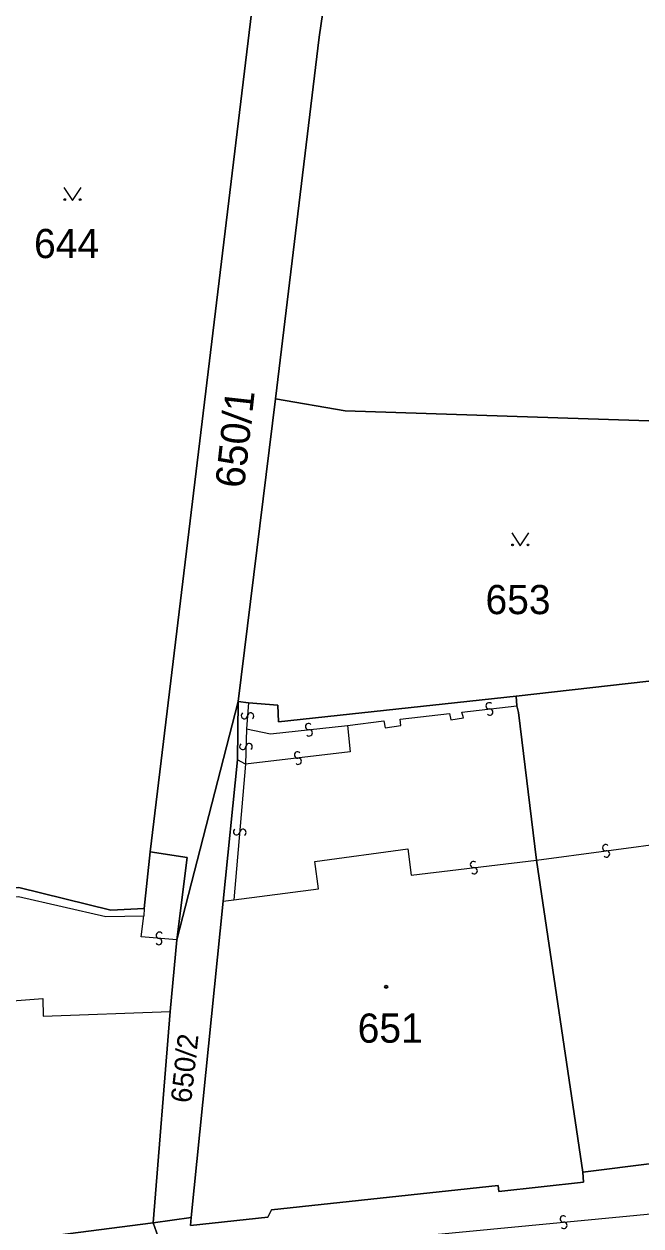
# Model space of a CAD drawing. Extents: x -600309 to -598967, y -1161267 to -1160292.
# Drawn here: x -599710.6 to -599674.7, y -1161199.7 to -1161129.7 of the extents above; entities that cross this region are included whole.
import ezdxf

# ---------------------------------------------------------------- set-up
doc = ezdxf.new("R2010")
doc.units = 0
for name, color, linetype in [('Level 1', 7, 'Continuous'), ('Level 13', 7, 'Continuous'), ('Level 3', 7, 'Continuous'), ('Level 4', 7, 'Continuous'), ('Level 5', 7, 'Continuous'), ('Level 60', 7, 'Continuous')]:
    doc.layers.add(name, color=color, linetype=linetype)

msp = doc.modelspace()

# ---------------------------------------------------------------- linework, layer by layer
at = {"layer": 'Level 1'}
for points in [[(-599694.53, -1161110.82), (-599696.72, -1161123.76), (-599703.27, -1161177.9)], [(-599690.54, -1161110.9), (-599693.43, -1161130.46), (-599695.97, -1161151.52)], [(-599695.97, -1161151.52), (-599698.15, -1161169.14)], [(-599695.97, -1161151.52), (-599691.91, -1161152.23), (-599667.12, -1161153.03), (-599665.63, -1161167)], [(-599681.94, -1161168.83), (-599665.63, -1161167)], [(-599701.71, -1161183.02), (-599698.15, -1161169.14)], [(-599698.15, -1161169.14), (-599698.19, -1161172.55)], [(-599698.15, -1161169.14), (-599697.55, -1161169.23)], [(-599697.55, -1161169.23), (-599695.83, -1161169.35), (-599695.79, -1161170.32), (-599681.94, -1161168.83)], [(-599681.94, -1161168.83), (-599681.9, -1161169.4)], [(-599681.9, -1161169.4), (-599681.81, -1161169.79), (-599680.75, -1161178.38)], [(-599698.19, -1161172.55), (-599699.02, -1161180.77)], [(-599703.27, -1161177.9), (-599703.62, -1161181.19)], [(-599703.27, -1161177.9), (-599701.12, -1161178.23), (-599701.71, -1161183.02)], [(-599680.75, -1161178.38), (-599678.06, -1161196.55)], [(-599703.62, -1161181.19), (-599705.57, -1161181.29), (-599710.93, -1161179.98), (-599721.06, -1161180.07)], [(-599699.02, -1161180.77), (-599700.88, -1161199.19)], [(-599701.71, -1161183.02), (-599702.1, -1161187.19)], [(-599702.1, -1161187.19), (-599703.09, -1161199.49)], [(-599655.73, -1161193.97), (-599664.61, -1161194.9), (-599664.57, -1161195.42), (-599669.53, -1161195.94), (-599669.55, -1161195.49), (-599678.06, -1161196.55)], [(-599678.06, -1161196.55), (-599678.01, -1161197.13), (-599682.96, -1161197.67), (-599682.99, -1161197.33), (-599696.21, -1161198.74), (-599696.42, -1161199.17), (-599700.92, -1161199.66), (-599700.88, -1161199.19)], [(-599700.88, -1161199.19), (-599703.09, -1161199.49)], [(-599703.09, -1161199.49), (-599720.29, -1161201.71), (-599720.25, -1161201.95), (-599723.78, -1161202.44)], [(-599703.09, -1161199.49), (-599702.32, -1161201.68)]]:
    msp.add_lwpolyline(points, dxfattribs=at)
at = {"layer": 'Level 13'}
for centre, start, end in [((-599697.784, -1161169.966), 122.96409, 355.55409), ((-599697.416, -1161169.995), 303.17855, 175.27655), ((-599683.519, -1161169.397), 43.9479, 276.0459), ((-599683.48, -1161169.763), 223.73345, 96.32345), ((-599694.038, -1161170.606), 43.36177, 275.45976), ((-599694.002, -1161170.973), 223.14731, 95.73731), ((-599697.874, -1161171.765), 125.77459, 358.36459), ((-599697.506, -1161171.776), 305.98905, 178.08704), ((-599694.681, -1161172.257), 43.88991, 276.47991), ((-599694.64, -1161172.623), 224.10437, 96.20236), ((-599698.233, -1161176.733), 122.16034, 354.75034), ((-599697.866, -1161176.768), 302.37479, 174.47279), ((-599676.723, -1161177.657), 44.95812, 277.05612), ((-599676.677, -1161178.023), 224.74367, 97.33367), ((-599684.43, -1161178.637), 44.15068, 276.24868), ((-599684.389, -1161179.003), 223.93623, 96.52623), ((-599702.767, -1161183.124), 212.70029, 84.79829), ((-599702.734, -1161182.757), 32.48584, 265.07584), ((-599679.196, -1161199.276), 42.85161, 274.94961), ((-599679.163, -1161199.643), 222.63716, 95.22716)]:
    msp.add_arc(centre, 0.184, start, end, dxfattribs=at)
at = {"layer": 'Level 3'}
for points in [[(-599702.32, -1161201.68), (-599656.03, -1161197.24), (-599626.62, -1161192.32), (-599613.46, -1161189.52), (-599594.1, -1161184), (-599575.69, -1161176.97), (-599556.39, -1161168.39), (-599543.64, -1161161.67), (-599532.27, -1161154.44), (-599509.53, -1161138.52), (-599483.84, -1161120.4), (-599461.23, -1161105.05), (-599450.7, -1161099.54), (-599439.87, -1161095.45), (-599428.48, -1161092.61), (-599395.34, -1161083.09)], [(-599697.55, -1161169.23), (-599697.66, -1161170.73)], [(-599691.78, -1161170.55), (-599689.66, -1161170.28), (-599689.58, -1161170.67), (-599688.67, -1161170.54), (-599688.71, -1161170.17), (-599685.83, -1161169.85), (-599685.75, -1161170.22), (-599685.01, -1161170.1), (-599685.11, -1161169.77), (-599681.9, -1161169.4)], [(-599691.78, -1161170.55), (-599691.61, -1161172.08), (-599697.71, -1161172.8)], [(-599697.66, -1161170.73), (-599696.26, -1161171.02), (-599691.78, -1161170.55)], [(-599697.66, -1161170.73), (-599697.71, -1161172.8)], [(-599697.71, -1161172.8), (-599698.19, -1161172.55)], [(-599697.71, -1161172.8), (-599698.4, -1161180.69)], [(-599680.75, -1161178.38), (-599672.64, -1161177.3), (-599672.91, -1161175.69), (-599666.02, -1161174.7), (-599665.8, -1161177.12), (-599661.49, -1161176.61)], [(-599698.4, -1161180.69), (-599693.46, -1161180.05), (-599693.67, -1161178.47), (-599688.25, -1161177.73), (-599688.07, -1161179.25), (-599680.75, -1161178.38)], [(-599721.07, -1161180.6), (-599710.95, -1161180.49), (-599705.86, -1161181.67), (-599703.65, -1161181.62)], [(-599699.02, -1161180.77), (-599698.4, -1161180.69)], [(-599701.71, -1161183.02), (-599703.79, -1161182.85), (-599703.65, -1161181.62)], [(-599703.62, -1161181.19), (-599703.65, -1161181.62)], [(-599717.36, -1161187.03), (-599709.52, -1161186.44), (-599709.5, -1161187.47), (-599702.1, -1161187.19)]]:
    msp.add_lwpolyline(points, dxfattribs=at)
at = {"layer": 'Level 5'}
for points in [[(-599708.301, -1161139.22), (-599707.8, -1161139.97), (-599707.3, -1161139.22)], [(-599682.201, -1161159.33), (-599681.7, -1161160.08), (-599681.2, -1161159.33)]]:
    msp.add_lwpolyline(points, dxfattribs=at)
for centre, radius in [((-599708.25, -1161139.92), 0.05), ((-599707.351, -1161139.92), 0.05), ((-599682.15, -1161160.03), 0.05), ((-599681.251, -1161160.03), 0.05), ((-599689.52, -1161185.76), 0.09), ((-599689.52, -1161185.76), 0.0521)]:
    msp.add_circle(centre, radius, dxfattribs=at)
at = {"layer": 'Level 60'}
for points in [[(-599690.37, -1161094.28), (-599690.54, -1161088.37), (-599649.68, -1161089.96), (-599649.35, -1161094.29), (-599653.75, -1161162.54), (-599655.4, -1161162.39), (-599655.75, -1161165.85), (-599656.24, -1161165.89), (-599657.17, -1161166.03), (-599657.35, -1161164.31), (-599659.38, -1161164.58), (-599659.17, -1161166.26), (-599662.42, -1161166.59), (-599665.63, -1161167), (-599667.12, -1161153.03), (-599691.91, -1161152.23), (-599695.97, -1161151.52), (-599693.43, -1161130.46), (-599690.54, -1161110.9), (-599689.77, -1161105.35)], [(-599714.89, -1161110.26), (-599694.53, -1161110.82), (-599696.72, -1161123.76), (-599703.27, -1161177.9), (-599703.62, -1161181.19), (-599705.57, -1161181.29), (-599710.93, -1161179.98), (-599721.06, -1161180.07), (-599720.63, -1161171.47), (-599720.65, -1161170.97), (-599719.53, -1161163.83), (-599718.93, -1161155.13), (-599718.2, -1161144.75), (-599715.65, -1161110.27)], [(-599694.53, -1161110.82), (-599690.54, -1161110.9), (-599693.43, -1161130.46), (-599695.97, -1161151.52), (-599698.15, -1161169.14), (-599701.71, -1161183.02), (-599701.12, -1161178.23), (-599703.27, -1161177.9), (-599696.72, -1161123.76)], [(-599698.15, -1161169.14), (-599695.97, -1161151.52), (-599691.91, -1161152.23), (-599667.12, -1161153.03), (-599665.63, -1161167), (-599681.94, -1161168.83), (-599695.79, -1161170.32), (-599695.83, -1161169.35), (-599697.55, -1161169.23)], [(-599681.9, -1161169.4), (-599681.94, -1161168.83), (-599665.63, -1161167), (-599662.42, -1161166.59), (-599659.17, -1161166.26), (-599659.38, -1161164.58), (-599657.35, -1161164.31), (-599657.17, -1161166.03), (-599656.24, -1161165.89), (-599655.75, -1161165.85), (-599656.04, -1161168.09), (-599656.44, -1161171.17), (-599656.98, -1161175.31), (-599657.28, -1161182.69), (-599657.18, -1161184.12), (-599656.91, -1161185.79), (-599655.73, -1161193.97), (-599664.61, -1161194.9), (-599664.57, -1161195.42), (-599669.53, -1161195.94), (-599669.55, -1161195.49), (-599678.06, -1161196.55), (-599680.75, -1161178.38), (-599681.81, -1161169.79)], [(-599702.1, -1161187.19), (-599701.71, -1161183.02), (-599698.15, -1161169.14), (-599698.19, -1161172.55), (-599699.02, -1161180.77), (-599700.88, -1161199.19), (-599703.09, -1161199.49)], [(-599698.19, -1161172.55), (-599698.15, -1161169.14), (-599697.55, -1161169.23), (-599695.83, -1161169.35), (-599695.79, -1161170.32), (-599681.94, -1161168.83), (-599681.9, -1161169.4), (-599681.81, -1161169.79), (-599680.75, -1161178.38), (-599678.06, -1161196.55), (-599678.01, -1161197.13), (-599682.96, -1161197.67), (-599682.99, -1161197.33), (-599696.21, -1161198.74), (-599696.42, -1161199.17), (-599700.92, -1161199.66), (-599700.88, -1161199.19), (-599699.02, -1161180.77)], [(-599703.62, -1161181.19), (-599703.27, -1161177.9), (-599701.12, -1161178.23), (-599701.71, -1161183.02), (-599702.1, -1161187.19), (-599703.09, -1161199.49), (-599720.29, -1161201.71), (-599720.25, -1161201.95), (-599723.78, -1161202.44), (-599723.41, -1161196.32), (-599723.06, -1161190.42), (-599722.86, -1161187.88), (-599722.84, -1161186.3), (-599722.47, -1161183.38), (-599721.22, -1161183.34), (-599721.07, -1161180.6), (-599721.06, -1161180.07), (-599710.93, -1161179.98), (-599705.57, -1161181.29)]]:
    msp.add_lwpolyline(points, close=True, dxfattribs=at)
for points in [[(-599775.49, -1161187.15), (-599767.96, -1161188.46), (-599767.27, -1161188.58), (-599766.57, -1161188.7), (-599766.63, -1161191.9), (-599752.31, -1161195.62), (-599739.21, -1161198.26), (-599738.11, -1161198.48), (-599738.45, -1161202.11), (-599723.78, -1161202.44), (-599720.25, -1161201.95), (-599720.29, -1161201.71), (-599703.09, -1161199.49), (-599702.32, -1161201.68), (-599739.03, -1161205.3), (-599818.82, -1161185.87)], [(-599703.09, -1161199.49), (-599700.88, -1161199.19), (-599700.92, -1161199.66), (-599696.42, -1161199.17), (-599696.21, -1161198.74), (-599682.99, -1161197.33), (-599682.96, -1161197.67), (-599678.01, -1161197.13), (-599678.06, -1161196.55), (-599669.55, -1161195.49)], [(-599702.32, -1161201.68), (-599703.09, -1161199.49)]]:
    msp.add_lwpolyline(points, dxfattribs=at)

# ---------------------------------------------------------------- texts
at = {"layer": 'Level 4'}
for s, p in [('644', (-599710.04, -1161143.33)), ('653', (-599683.73, -1161164.06)), ('651', (-599691.18, -1161189.01))]:
    msp.add_text(s, height=1.7, dxfattribs=at).set_placement(p)
for s, height, p in [('650/1', 1.7, (-599697.8, -1161156.77)), ('650/2', 1.2, (-599700.89, -1161192.56))]:
    msp.add_text(s, height=height, rotation=83.7, dxfattribs=at).set_placement(p)

doc.saveas('drawing.dxf')
